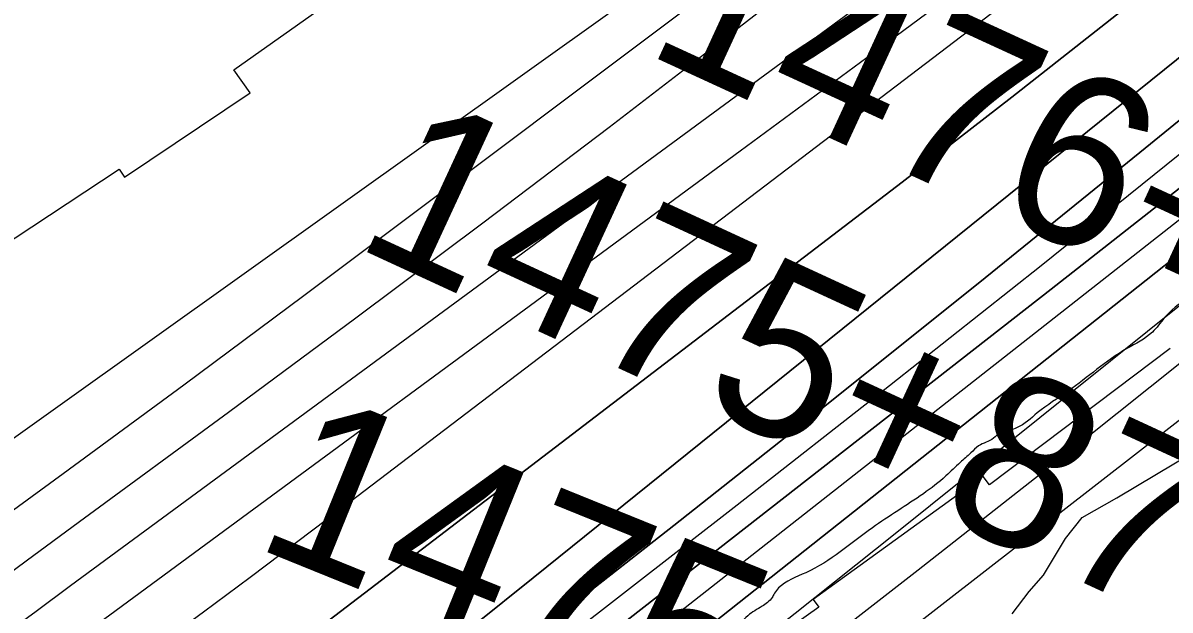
# Model space of a CAD drawing. Extents: x 3445503 to 3483459, y 540493 to 566012.
# Drawn here: x 3480044 to 3480718, y 554062 to 554407 of the extents above; entities that cross this region are included whole.
import ezdxf

# ---------------------------------------------------------------- set-up
doc = ezdxf.new("R2010")
doc.units = 0
for name, color, linetype in [('V-RIVR-EDGE', 7, 'Continuous'), ('V-RRAP-RVMT', 7, 'Continuous'), ('V-SITE-VEGE', 7, 'Continuous'), ('V-SURV-IDEN', 7, 'Continuous'), ('V-TOPO-DPTH', 7, 'Continuous'), ('V-TOPO-MAJR', 7, 'Continuous'), ('V-TOPO-MINR', 7, 'Continuous'), ('V-TOPO-WATR', 7, 'Continuous')]:
    doc.layers.add(name, color=color, linetype=linetype)

msp = doc.modelspace()

# ---------------------------------------------------------------- linework, layer by layer
at = {"layer": 'V-RIVR-EDGE'}
msp.add_spline([(3481254.71, 554696.33), (3481249.46, 554691.49), (3481228.55, 554672.77), (3481211.83, 554656.82), (3481202.41, 554644.33), (3481194.4, 554636.7), (3481170.36, 554616.25), (3481159.91, 554607.24), (3481142.14, 554591.64), (3481101.73, 554555.58), (3481092.32, 554547.26), (3481074.91, 554534.79), (3481052.27, 554517.81), (3481019.53, 554491.82), (3481008.73, 554483.16), (3481000.04, 554481.44), (3480995.86, 554478.32), (3480992.72, 554474.51), (3480987.48, 554466.53), (3480984, 554462.01), (3480978.78, 554459.94), (3480973.21, 554458.56), (3480968.34, 554455.8), (3480958.23, 554445.39), (3480944.31, 554438.47), (3480935.6, 554431.19), (3480925.15, 554421.14), (3480919.57, 554414.9), (3480914.34, 554411.43), (3480906.69, 554409.71), (3480898.68, 554403.48), (3480879.53, 554388.92), (3480862.45, 554372.97), (3480852.35, 554363.96), (3480845.38, 554358.07), (3480841.54, 554351.82), (3480838.06, 554348.7), (3480831.79, 554346.28), (3480829.01, 554343.51), (3480822.73, 554336.22), (3480820.64, 554332.4), (3480815.76, 554326.85), (3480810.88, 554324.09), (3480804.96, 554319.23), (3480798.68, 554311.6), (3480783, 554296.34), (3480767.68, 554284.21), (3480756.52, 554271.73), (3480751.64, 554265.13), (3480749.2, 554261.32), (3480745.71, 554258.54), (3480737.01, 554253.7), (3480727.61, 554246.07), (3480714.37, 554233.94), (3480707.39, 554225.61), (3480692.42, 554215.92), (3480657.94, 554190.97), (3480639.83, 554178.16), (3480627.99, 554169.49), (3480623.47, 554168.11), (3480618.25, 554166.74), (3480614.07, 554163.27), (3480605.37, 554158.77), (3480600.84, 554154.61), (3480594.57, 554149.07), (3480586.21, 554141.09), (3480572.97, 554130.69), (3480543.03, 554110.61), (3480504.03, 554084.28), (3480488.01, 554075.28), (3480485.57, 554072.16), (3480484.17, 554069.73), (3480478.25, 554064.53), (3480469.9, 554058.99), (3480460.84, 554052.06), (3480455.97, 554051.72), (3480451.44, 554048.61), (3480446.91, 554043.4), (3480445.86, 554040.62), (3480433.33, 554034.75), (3480412.45, 554023.67), (3480375.53, 553994.56), (3480330.93, 553955.74), (3480321.52, 553945.33), (3480314.56, 553942.57), (3480310.73, 553939.8), (3480309.34, 553937.02), (3480307.94, 553934.59), (3480303.76, 553933.21), (3480297.5, 553929.4), (3480292.27, 553923.51), (3480284.6, 553915.88), (3480279.02, 553908.24), (3480269.26, 553898.88), (3480236.87, 553872.89), (3480217.36, 553857.29), (3480202.73, 553842.73), (3480192.26, 553828.15), (3480182.51, 553819.14), (3480166.48, 553805.62), (3480151.51, 553794.53), (3480129.91, 553778.94), (3480114.94, 553769.94), (3480109.02, 553765.44), (3480095.78, 553752.61), (3480091.6, 553748.1), (3480084.64, 553746.03), (3480082.55, 553742.91), (3480078.02, 553738.05), (3480068.27, 553731.47), (3480058.18, 553728.37), (3480039.73, 553718.68), (3480011.53, 553702.41), (3479962.09, 553671.94), (3479924.13, 553645.27), (3479892.43, 553618.58), (3479860.73, 553590.5), (3479841.22, 553572.47), (3479822.06, 553558.26), (3479795.25, 553540.6), (3479780.97, 553530.9), (3479768.78, 553521.55)], degree=3, dxfattribs=at)
at = {"layer": 'V-RRAP-RVMT'}
for p, q in [((3480168.26, 554379.76), (3480295.89, 554470.25)), ((3480177.85, 554366.29), (3480168.26, 554379.76)), ((3480104.07, 554316.77), (3480177.85, 554366.29)), ((3479986.64, 554245.87), (3480101.02, 554321.38)), ((3480101.02, 554321.38), (3480104.07, 554316.77)), ((3480717.76, 554216.08), (3480611.83, 554135.89)), ((3480608.06, 554140.83), (3480508.31, 554068.59)), ((3480611.83, 554135.89), (3480608.06, 554140.83)), ((3480511.51, 554064.09), (3480407.64, 553990.29)), ((3480508.31, 554068.59), (3480511.51, 554064.09))]:
    msp.add_line(p, q, dxfattribs=at)
at = {"layer": 'V-SITE-VEGE'}
msp.add_lwpolyline([(3480625.16, 554060.14), (3480635.05, 554073.24), (3480643.52, 554082.88), (3480656.3, 554104.3), (3480666.19, 554116.7), (3480686.51, 554128.29), (3480732.07, 554155.58)], dxfattribs=at)
at = {"layer": 'V-TOPO-DPTH'}
for points in [[(3479611.83, 553614.14), (3480051.43, 553926.81), (3480075.31, 553943.99), (3480099.08, 553961.33), (3480122.66, 553978.92), (3480146.12, 553996.68), (3480560.45, 554313.71), (3480624.97, 554363.71), (3480689.06, 554414.23), (3480752.53, 554465.54), (3480815.57, 554517.38), (3480894.32, 554582.93), (3480917.54, 554602.54), (3480940.58, 554622.36), (3480963.34, 554642.5), (3480985.92, 554662.85), (3481177.47, 554837.88), (3481253.54, 554907.65)], [(3481253.54, 554907.65), (3481177.47, 554837.88), (3480985.92, 554662.85), (3480963.34, 554642.5), (3480940.58, 554622.36), (3480917.54, 554602.54), (3480894.32, 554582.93), (3480815.57, 554517.38), (3480752.53, 554465.54), (3480689.06, 554414.23), (3480624.97, 554363.71), (3480560.45, 554313.71), (3480146.12, 553996.68), (3480122.66, 553978.92), (3480099.08, 553961.33), (3480075.31, 553943.99), (3480051.43, 553926.81), (3479611.83, 553614.14)], [(3481254.36, 554759.11), (3481254.11, 554804.15), (3481199.72, 554754.11), (3481128.58, 554690.22), (3481010.45, 554586.03), (3480997.73, 554574.94), (3480984.92, 554563.95), (3480971.99, 554553.11), (3480958.97, 554542.37), (3480699.98, 554331.15), (3480609.19, 554257.62), (3480518.08, 554184.5), (3480426.46, 554112), (3480334.52, 554039.91), (3480182.49, 553921.53), (3480166.28, 553909), (3480150.01, 553896.54), (3480133.66, 553884.2), (3480117.25, 553871.92), (3479734.3, 553587.47), (3479681.32, 553548.77)], [(3479681.32, 553548.77), (3479734.3, 553587.47), (3480117.25, 553871.92), (3480133.66, 553884.2), (3480150.01, 553896.54), (3480166.28, 553909), (3480182.49, 553921.53), (3480334.52, 554039.91), (3480426.46, 554112), (3480518.08, 554184.5), (3480609.19, 554257.62), (3480699.98, 554331.15), (3480958.97, 554542.37), (3480971.99, 554553.11), (3480984.92, 554563.95), (3480997.73, 554574.94), (3481010.45, 554586.03), (3481128.58, 554690.22), (3481199.72, 554754.11), (3481254.11, 554804.15)], [(3479650.04, 553484.91), (3479720.75, 553537.32), (3479791.19, 553590.1), (3479861.45, 553643.12), (3480112.64, 553833.7), (3480139.77, 553854.38), (3480166.85, 553875.13), (3480193.83, 553896), (3480220.76, 553916.95), (3480648.04, 554250.82), (3480708, 554298.04), (3480767.71, 554345.56), (3480827.05, 554393.54), (3480886.15, 554441.82), (3480953.84, 554497.56), (3480978.81, 554518.33), (3481003.64, 554539.25), (3481028.27, 554560.42), (3481052.75, 554581.75), (3481254.36, 554759.11)], [(3481254.36, 554759.11), (3481052.75, 554581.75), (3481028.27, 554560.42), (3481003.64, 554539.25), (3480978.81, 554518.33), (3480953.84, 554497.56), (3480886.15, 554441.82), (3480827.05, 554393.54), (3480767.71, 554345.56), (3480708, 554298.04), (3480648.04, 554250.82), (3480220.76, 553916.95), (3480193.83, 553896), (3480166.85, 553875.13), (3480139.77, 553854.38), (3480112.64, 553833.7), (3479861.45, 553643.12), (3479791.19, 553590.1), (3479720.75, 553537.32), (3479650.04, 553484.91)], [(3479640.17, 553382.69), (3480177.83, 553783.54), (3480197.03, 553797.94), (3480216.18, 553812.4), (3480235.26, 553826.95), (3480254.29, 553841.58), (3480472.08, 554009.83), (3480569.9, 554085.97), (3480667.35, 554162.58), (3480764.23, 554239.89), (3480860.75, 554317.67), (3481017.18, 554444.68), (3481035.15, 554459.37), (3481053.05, 554474.14), (3481070.86, 554489.03), (3481088.6, 554504), (3481254.99, 554645.33), (3481254.63, 554710.27)], [(3480963.53, 554580.8), (3480343.9, 554081.3), (3480309.24, 554053.5), (3480274.49, 554025.8), (3480239.6, 553998.27), (3480204.63, 553970.86), (3480146.97, 553925.88), (3480140.74, 553921.06), (3480134.48, 553916.29), (3480128.18, 553911.58), (3480121.84, 553906.9), (3480044.81, 553850.6), (3479999.73, 553818.11), (3479954.37, 553786.02), (3479908.59, 553754.54), (3479862.52, 553723.46), (3479397.9, 553414.44)], [(3480963.53, 554580.8), (3480343.9, 554081.3), (3480309.24, 554053.5), (3480274.49, 554025.8), (3480239.6, 553998.27), (3480204.63, 553970.86), (3480146.97, 553925.88), (3480140.74, 553921.06), (3480134.48, 553916.29), (3480128.18, 553911.58), (3480121.84, 553906.9), (3480044.81, 553850.6), (3479999.73, 553818.11), (3479954.37, 553786.02), (3479908.59, 553754.54), (3479862.52, 553723.46), (3479397.9, 553414.44)], [(3479486.98, 553331.42), (3480128.84, 553803.29), (3480138.8, 553810.65), (3480148.74, 553818.03), (3480158.65, 553825.47), (3480168.53, 553832.93), (3480186.17, 553846.3), (3480188.26, 553847.9), (3480189.31, 553848.7), (3480190.35, 553849.5), (3480200.54, 553857.39), (3480206.67, 553862.15), (3480212.78, 553866.92), (3480218.88, 553871.72), (3480224.97, 553876.53), (3480919.06, 554427.12)], [(3480919.06, 554427.12), (3480224.97, 553876.53), (3480218.88, 553871.72), (3480212.78, 553866.92), (3480206.67, 553862.15), (3480200.54, 553857.39), (3480190.35, 553849.5), (3480189.31, 553848.7), (3480188.26, 553847.9), (3480186.17, 553846.3), (3480168.53, 553832.93), (3480158.65, 553825.47), (3480148.74, 553818.03), (3480138.8, 553810.65), (3480128.84, 553803.29), (3479486.98, 553331.42)]]:
    msp.add_lwpolyline(points, dxfattribs=at)
at = {"layer": 'V-TOPO-MAJR'}
for points in [[(3479615.56, 553838.76), (3479942.94, 554092.93), (3479959.35, 554105.52), (3479975.87, 554117.97), (3479992.53, 554130.23), (3480009.29, 554142.36), (3480611.76, 554572.84), (3480651.28, 554601.25), (3480690.68, 554629.81), (3480729.91, 554658.6), (3480769.04, 554687.55), (3480842.81, 554742.45), (3480844.94, 554744.08), (3480847.06, 554745.75), (3480849.13, 554747.46), (3480851.17, 554749.2), (3480878.56, 554773.07), (3480887.21, 554780.94), (3480895.63, 554789.03)], [(3479363.13, 553490.76), (3479910.32, 553884.7), (3479936.77, 553903.82), (3479963.17, 553923.01), (3479989.5, 553942.31), (3480015.77, 553961.68), (3480042.01, 553981.1), (3480068.25, 554000.51), (3480094.5, 554019.91), (3480120.76, 554039.31), (3480123.08, 554041.03), (3480150.45, 554061.34), (3480177.76, 554081.73), (3480204.98, 554102.25), (3480232.13, 554122.86), (3480898.99, 554631.24)]]:
    msp.add_lwpolyline(points, dxfattribs=at)
at = {"layer": 'V-TOPO-MINR'}
for points in [[(3479291.68, 553572.19), (3479853.51, 553983.58), (3479877.59, 554001.28), (3479901.62, 554019.05), (3479925.58, 554036.92), (3479949.49, 554054.85), (3479992.13, 554086.96), (3479994.69, 554088.88), (3479997.26, 554090.79), (3479999.83, 554092.69), (3480002.41, 554094.59), (3480068.16, 554142.63), (3480103.57, 554168.61), (3480138.9, 554194.69), (3480174.13, 554220.91), (3480209.29, 554247.23), (3480839.85, 554721.14), (3480848.02, 554727.42), (3480856.09, 554733.82), (3480864.03, 554740.39), (3480871.87, 554747.07), (3480958.86, 554822.91), (3481252.25, 555140.67)], [(3479663.16, 553809.64), (3479733.94, 553860.79), (3479804.43, 553912.35), (3479874.71, 553964.18), (3479952.6, 554021.96), (3479983.81, 554045.08), (3480015.04, 554068.18), (3480046.3, 554091.24), (3480077.57, 554114.27), (3480165.01, 554178.57), (3480239.81, 554234), (3480314.35, 554289.79), (3480388.48, 554346.12), (3480462.34, 554402.81), (3480836.17, 554691.89), (3480852.34, 554704.67), (3480868.31, 554717.67), (3480884.01, 554731.01), (3480899.52, 554744.58), (3481252.55, 555086.46)], [(3479490.95, 553647.33), (3479991.35, 554016.85), (3480011.61, 554031.81), (3480031.88, 554046.77), (3480052.15, 554061.72), (3480072.42, 554076.66), (3480584.13, 554453.76), (3480635.66, 554492.29), (3480686.83, 554531.28), (3480737.46, 554570.96), (3480787.73, 554611.12), (3480831.33, 554646.44), (3480859.29, 554669.56), (3480886.92, 554693.06), (3480914.07, 554717.11), (3480940.89, 554741.54), (3481188.53, 554971.75), (3481252.85, 555031.79)], [(3479611.83, 553614.14), (3480051.43, 553926.81), (3480075.31, 553943.99), (3480099.08, 553961.33), (3480122.66, 553978.92), (3480146.12, 553996.68), (3480560.45, 554313.71), (3480624.97, 554363.71), (3480689.06, 554414.23), (3480752.53, 554465.54), (3480815.57, 554517.38), (3480894.32, 554582.93), (3480917.54, 554602.54), (3480940.58, 554622.36), (3480963.34, 554642.5), (3480985.92, 554662.85), (3481177.47, 554837.88), (3481253.54, 554907.65)], [(3479681.32, 553548.77), (3479734.3, 553587.47), (3480117.25, 553871.92), (3480133.66, 553884.2), (3480150.01, 553896.54), (3480166.28, 553909), (3480182.49, 553921.53), (3480334.52, 554039.91), (3480426.46, 554112), (3480518.08, 554184.5), (3480609.19, 554257.62), (3480699.98, 554331.15), (3480958.97, 554542.37), (3480971.99, 554553.11), (3480984.92, 554563.95), (3480997.73, 554574.94), (3481010.45, 554586.03), (3481128.58, 554690.22), (3481199.72, 554754.11), (3481254.11, 554804.15)], [(3479442.94, 553349.8), (3480115.08, 553854.21), (3480136.48, 553870.36), (3480157.84, 553886.59), (3480179.11, 553902.93), (3480200.32, 553919.34), (3480463.68, 554124.24), (3480553.04, 554194.31), (3480642.04, 554264.83), (3480730.5, 554336.03), (3480818.6, 554407.69), (3480956.47, 554520.69), (3480975.28, 554536.28), (3480993.97, 554552.01), (3481012.49, 554567.94), (3481030.89, 554584.01), (3481207.32, 554739.75), (3481254.23, 554781.59)], [(3479650.04, 553484.91), (3479720.75, 553537.32), (3479791.19, 553590.1), (3479861.45, 553643.12), (3480112.64, 553833.7), (3480139.77, 553854.38), (3480166.85, 553875.13), (3480193.83, 553896), (3480220.76, 553916.95), (3480648.04, 554250.82), (3480708, 554298.04), (3480767.71, 554345.56), (3480827.05, 554393.54), (3480886.15, 554441.82), (3480953.84, 554497.56), (3480978.81, 554518.33), (3481003.64, 554539.25), (3481028.27, 554560.42), (3481052.75, 554581.75), (3481254.36, 554759.11)], [(3479467.34, 553334.25), (3479876.02, 553634.62), (3479926.57, 553672.03), (3479976.97, 553709.65), (3480027.13, 553747.59), (3480077.12, 553785.75), (3480110.1, 553811.09), (3480143.44, 553836.79), (3480176.73, 553862.57), (3480209.93, 553888.45), (3480243.07, 553914.41), (3480834.34, 554379.06), (3480864.64, 554403.05), (3480894.81, 554427.19), (3480924.81, 554451.55), (3480954.68, 554476.07), (3480984.36, 554500.81), (3481013.9, 554525.72), (3481043.24, 554550.87), (3481072.44, 554576.18), (3481254.49, 554735.31)], [(3479670.54, 553437.41), (3479760.01, 553501.69), (3479849.16, 553566.42), (3479937.81, 553631.83), (3480026.14, 553697.68), (3480182.05, 553814.86), (3480192.15, 553822.48), (3480202.23, 553830.13), (3480212.28, 553837.82), (3480222.31, 553845.55), (3480320.89, 553921.76), (3480380.06, 553967.78), (3480439.06, 554014.01), (3480497.8, 554060.56), (3480556.38, 554107.34), (3481021.46, 554480.87), (3481029.67, 554487.51), (3481037.86, 554494.19), (3481046, 554500.92), (3481054.11, 554507.68), (3481164.95, 554600.69), (3481228.29, 554654.18), (3481254.81, 554676.77)], [(3479640.17, 553382.69), (3480177.83, 553783.54), (3480197.03, 553797.94), (3480216.18, 553812.4), (3480235.26, 553826.95), (3480254.29, 553841.58), (3480472.08, 554009.83), (3480569.9, 554085.97), (3480667.35, 554162.58), (3480764.23, 554239.89), (3480860.75, 554317.67), (3481017.18, 554444.68), (3481035.15, 554459.37), (3481053.05, 554474.14), (3481070.86, 554489.03), (3481088.6, 554504), (3481254.99, 554645.33)], [(3479680.66, 553376.34), (3479769.87, 553442.96), (3479858.96, 553509.75), (3479947.88, 553576.77), (3480036.68, 553643.95), (3480173.52, 553747.75), (3480202.76, 553770.02), (3480231.95, 553792.35), (3480261.06, 553814.79), (3480290.12, 553837.29), (3480811.83, 554242.81), (3480855.41, 554276.95), (3480898.8, 554311.32), (3480941.93, 554346.02), (3480984.88, 554380.95), (3481012.48, 554403.57), (3481041.41, 554427.46), (3481070.24, 554451.48), (3481098.89, 554475.69), (3481127.44, 554500.04), (3481255.18, 554609.74)], [(3479397.9, 553414.44), (3479862.52, 553723.46), (3479908.59, 553754.54), (3479954.37, 553786.02), (3479999.73, 553818.11), (3480044.81, 553850.6), (3480121.84, 553906.9), (3480128.18, 553911.58), (3480134.48, 553916.29), (3480140.74, 553921.06), (3480146.97, 553925.88), (3480204.63, 553970.86), (3480239.6, 553998.27), (3480274.49, 554025.8), (3480309.24, 554053.5), (3480343.9, 554081.3), (3480963.53, 554580.8)], [(3479637.41, 553721.43), (3479717.43, 553780.23), (3479797.33, 553839.17), (3480030.39, 554011.57), (3480039.61, 554018.39), (3480048.84, 554025.2), (3480058.07, 554032.01), (3480067.3, 554038.81), (3480465.49, 554332.09), (3480539.74, 554386.98), (3480613.86, 554442.04)]]:
    msp.add_lwpolyline(points, dxfattribs=at)
at = {"layer": 'V-TOPO-WATR'}
msp.add_lwpolyline([(3479486.98, 553331.42), (3480128.84, 553803.29), (3480138.8, 553810.65), (3480148.74, 553818.03), (3480158.65, 553825.47), (3480168.53, 553832.93), (3480186.17, 553846.3), (3480188.26, 553847.9), (3480189.31, 553848.7), (3480190.35, 553849.5), (3480200.54, 553857.39), (3480206.67, 553862.15), (3480212.78, 553866.92), (3480218.88, 553871.72), (3480224.97, 553876.53), (3480919.06, 554427.12)], dxfattribs=at)

# ---------------------------------------------------------------- texts
at = {"layer": 'V-SURV-IDEN'}
for s, rotation, p in [('1476+72.1', 335.28058, (3480408.03, 554390.33)), ('1475+87.3', 335.19617, (3480237.2, 554276.9)), ('1475+14.0', 337.9198, (3480178.51, 554100.13))]:
    msp.add_text(s, height=100, rotation=rotation, dxfattribs=at).set_placement(p)

doc.saveas('drawing.dxf')
